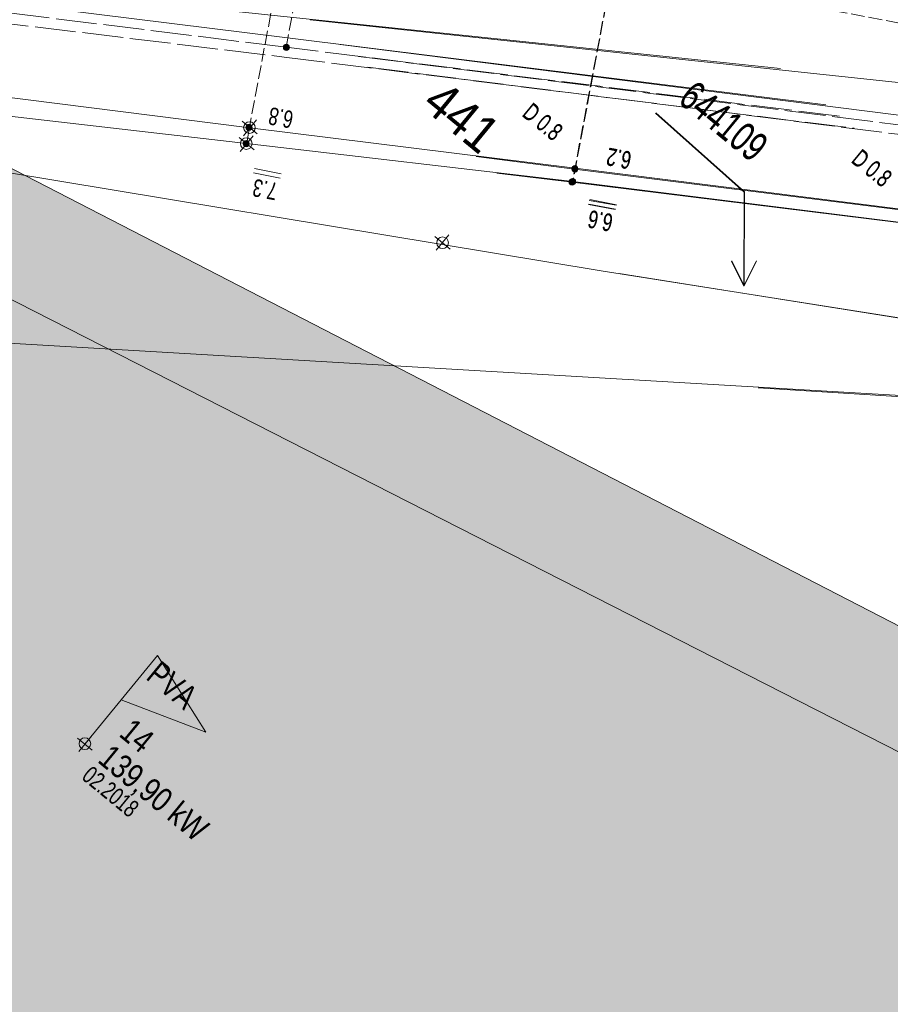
# Model space of a CAD drawing. Header units: metres. Extents: x -740 to 758, y -633 to 854.
# Tile 930 of 1056: x 198 to 225, y 286 to 316. Entities that reach past the tile are written whole.
import ezdxf

# ---------------------------------------------------------------- set-up
doc = ezdxf.new("R2010")
doc.units = ezdxf.units.M
doc.header["$MEASUREMENT"] = 0
doc.linetypes.add('1248_208', pattern=[1.456, 1.248, -0.208])
doc.linetypes.add('416_125', pattern=[0.5408, 0.416, -0.1248])
for name, color, linetype in [('Grundkarte.LOVION', 7, 'Continuous'), ('Grundkarte_Text.LOVION', 7, 'Continuous'), ('Strom.LOVION', 7, 'Continuous'), ('StromBemass.LOVION', 7, 'Continuous'), ('Telko.LOVION', 7, 'Continuous')]:
    doc.layers.add(name, color=color, linetype=linetype)
doc.styles.add('ERSTELLTER_STIL_1', font='arial.ttf')

msp = doc.modelspace()

# ---------------------------------------------------------------- hatches: boundary and pattern name
at = {"layer": 'Grundkarte.LOVION', "linetype": 'Continuous', "lineweight": 18}
msp.add_hatch(color=254, dxfattribs=at).paths.add_polyline_path([(239.112, 296.111), (239.159, 296.234), (227.458, 302.242), (227.132, 301.649), (229.094, 300.629), (231.804, 299.209), (229.559, 294.97), (226.854, 296.331), (224.892, 297.351), (193.27, 313.648), (193.291, 313.739), (192.794, 313.986), (192.52, 313.457), (192.611, 313.436), (192.264, 312.752), (188.256, 314.754), (188.182, 314.599), (185.691, 315.892), (183.657, 311.91), (180.733, 313.398), (172.706, 297.865), (172.551, 297.938), (171.131, 295.228), (230.516, 264.621), (237.113, 277.561)])
at = {"layer": 'StromBemass.LOVION', "linetype": 'Continuous', "lineweight": 13}
for points in [[(206.532, 314.815), (206.539, 314.825), (206.545, 314.835), (206.549, 314.846), (206.552, 314.857), (206.553, 314.869), (206.553, 314.881), (206.552, 314.892), (206.549, 314.904), (206.544, 314.915), (206.539, 314.925), (206.532, 314.934), (206.524, 314.943), (206.515, 314.95), (206.505, 314.957), (206.494, 314.962), (206.483, 314.965), (206.471, 314.967), (206.459, 314.968), (206.448, 314.967), (206.436, 314.965), (206.425, 314.961), (206.414, 314.956), (206.405, 314.95), (206.395, 314.942), (206.387, 314.934), (206.381, 314.924), (206.375, 314.914), (206.371, 314.903), (206.368, 314.892), (206.366, 314.88), (206.366, 314.868), (206.368, 314.857), (206.371, 314.845), (206.375, 314.834), (206.381, 314.824), (206.388, 314.815), (206.396, 314.806), (206.405, 314.799), (206.415, 314.792), (206.426, 314.787), (206.437, 314.784), (206.448, 314.782), (206.46, 314.781), (206.472, 314.782), (206.483, 314.784), (206.495, 314.788), (206.505, 314.793), (206.515, 314.799), (206.524, 314.806)], [(206.502, 314.835), (206.507, 314.842), (206.51, 314.849), (206.513, 314.856), (206.515, 314.864), (206.516, 314.871), (206.516, 314.879), (206.515, 314.887), (206.513, 314.895), (206.51, 314.902), (206.506, 314.909), (206.502, 314.915), (206.496, 314.921), (206.49, 314.926), (206.483, 314.93), (206.476, 314.934), (206.469, 314.936), (206.461, 314.938), (206.453, 314.938), (206.445, 314.938), (206.437, 314.936), (206.43, 314.934), (206.423, 314.93), (206.416, 314.926), (206.41, 314.921), (206.405, 314.915), (206.4, 314.909), (206.396, 314.902), (206.393, 314.894), (206.391, 314.887), (206.39, 314.879), (206.39, 314.871), (206.391, 314.863), (206.393, 314.855), (206.396, 314.848), (206.4, 314.841), (206.405, 314.835), (206.41, 314.829), (206.416, 314.824), (206.423, 314.82), (206.43, 314.816), (206.438, 314.814), (206.446, 314.813), (206.453, 314.812), (206.461, 314.813), (206.469, 314.814), (206.477, 314.817), (206.484, 314.82), (206.49, 314.824), (206.497, 314.829)], [(205.392, 312.369), (205.399, 312.379), (205.405, 312.389), (205.409, 312.4), (205.412, 312.411), (205.413, 312.423), (205.413, 312.435), (205.412, 312.446), (205.409, 312.458), (205.404, 312.469), (205.399, 312.479), (205.392, 312.488), (205.384, 312.497), (205.375, 312.505), (205.365, 312.511), (205.354, 312.516), (205.343, 312.519), (205.331, 312.522), (205.319, 312.522), (205.308, 312.521), (205.296, 312.519), (205.285, 312.516), (205.274, 312.51), (205.264, 312.504), (205.255, 312.497), (205.247, 312.488), (205.241, 312.478), (205.235, 312.468), (205.231, 312.457), (205.228, 312.446), (205.226, 312.434), (205.226, 312.422), (205.228, 312.411), (205.231, 312.399), (205.235, 312.388), (205.241, 312.378), (205.248, 312.369), (205.256, 312.36), (205.265, 312.353), (205.275, 312.346), (205.286, 312.341), (205.297, 312.338), (205.308, 312.336), (205.32, 312.335), (205.332, 312.336), (205.343, 312.338), (205.355, 312.342), (205.365, 312.347), (205.375, 312.353), (205.384, 312.36)], [(205.392, 312.369), (205.399, 312.379), (205.405, 312.389), (205.409, 312.4), (205.412, 312.411), (205.413, 312.423), (205.413, 312.435), (205.412, 312.446), (205.409, 312.458), (205.404, 312.469), (205.399, 312.479), (205.392, 312.488), (205.384, 312.497), (205.375, 312.505), (205.365, 312.511), (205.354, 312.516), (205.343, 312.519), (205.331, 312.522), (205.319, 312.522), (205.308, 312.521), (205.296, 312.519), (205.285, 312.516), (205.274, 312.51), (205.264, 312.504), (205.255, 312.497), (205.247, 312.488), (205.241, 312.478), (205.235, 312.468), (205.231, 312.457), (205.228, 312.446), (205.226, 312.434), (205.226, 312.422), (205.228, 312.411), (205.231, 312.399), (205.235, 312.388), (205.241, 312.378), (205.248, 312.369), (205.256, 312.36), (205.265, 312.353), (205.275, 312.346), (205.286, 312.341), (205.297, 312.338), (205.308, 312.336), (205.32, 312.335), (205.332, 312.336), (205.343, 312.338), (205.355, 312.342), (205.365, 312.347), (205.375, 312.353), (205.384, 312.36)], [(205.303, 311.875), (205.31, 311.885), (205.316, 311.895), (205.32, 311.906), (205.323, 311.917), (205.324, 311.929), (205.324, 311.941), (205.323, 311.952), (205.32, 311.964), (205.315, 311.975), (205.31, 311.985), (205.303, 311.994), (205.295, 312.003), (205.286, 312.01), (205.276, 312.017), (205.265, 312.021), (205.254, 312.025), (205.242, 312.027), (205.231, 312.028), (205.219, 312.027), (205.208, 312.025), (205.196, 312.021), (205.186, 312.016), (205.176, 312.01), (205.167, 312.002), (205.159, 311.994), (205.152, 311.984), (205.146, 311.974), (205.142, 311.963), (205.139, 311.952), (205.138, 311.94), (205.138, 311.928), (205.139, 311.917), (205.142, 311.905), (205.147, 311.895), (205.152, 311.884), (205.159, 311.875), (205.167, 311.866), (205.176, 311.859), (205.186, 311.853), (205.197, 311.848), (205.208, 311.844), (205.22, 311.842), (205.231, 311.841), (205.243, 311.842), (205.255, 311.844), (205.266, 311.848), (205.276, 311.853), (205.286, 311.859), (205.295, 311.867)], [(215.329, 311.102), (215.336, 311.111), (215.341, 311.121), (215.346, 311.132), (215.348, 311.144), (215.35, 311.155), (215.35, 311.167), (215.348, 311.178), (215.345, 311.19), (215.341, 311.201), (215.335, 311.211), (215.329, 311.22), (215.32, 311.229), (215.311, 311.236), (215.302, 311.242), (215.291, 311.247), (215.28, 311.251), (215.268, 311.253), (215.257, 311.254), (215.245, 311.253), (215.234, 311.251), (215.223, 311.247), (215.212, 311.242), (215.202, 311.236), (215.193, 311.228), (215.185, 311.22), (215.178, 311.21), (215.173, 311.2), (215.169, 311.189), (215.166, 311.178), (215.164, 311.166), (215.164, 311.155), (215.166, 311.143), (215.169, 311.132), (215.173, 311.121), (215.179, 311.111), (215.186, 311.101), (215.194, 311.093), (215.203, 311.085), (215.213, 311.079), (215.223, 311.074), (215.234, 311.071), (215.246, 311.068), (215.257, 311.068), (215.269, 311.069), (215.28, 311.071), (215.292, 311.074), (215.302, 311.079), (215.312, 311.086), (215.321, 311.093)], [(215.329, 311.102), (215.336, 311.111), (215.341, 311.121), (215.346, 311.132), (215.348, 311.144), (215.35, 311.155), (215.35, 311.167), (215.348, 311.178), (215.345, 311.19), (215.341, 311.201), (215.335, 311.211), (215.329, 311.22), (215.32, 311.229), (215.311, 311.236), (215.302, 311.242), (215.291, 311.247), (215.28, 311.251), (215.268, 311.253), (215.257, 311.254), (215.245, 311.253), (215.234, 311.251), (215.223, 311.247), (215.212, 311.242), (215.202, 311.236), (215.193, 311.228), (215.185, 311.22), (215.178, 311.21), (215.173, 311.2), (215.169, 311.189), (215.166, 311.178), (215.164, 311.166), (215.164, 311.155), (215.166, 311.143), (215.169, 311.132), (215.173, 311.121), (215.179, 311.111), (215.186, 311.101), (215.194, 311.093), (215.203, 311.085), (215.213, 311.079), (215.223, 311.074), (215.234, 311.071), (215.246, 311.068), (215.257, 311.068), (215.269, 311.069), (215.28, 311.071), (215.292, 311.074), (215.302, 311.079), (215.312, 311.086), (215.321, 311.093)], [(215.328, 311.116), (215.335, 311.126), (215.341, 311.136), (215.345, 311.147), (215.348, 311.158), (215.349, 311.169), (215.349, 311.181), (215.348, 311.192), (215.345, 311.204), (215.341, 311.214), (215.335, 311.225), (215.328, 311.234), (215.32, 311.242), (215.311, 311.25), (215.301, 311.256), (215.291, 311.261), (215.28, 311.264), (215.268, 311.266), (215.257, 311.267), (215.245, 311.266), (215.234, 311.264), (215.223, 311.261), (215.212, 311.256), (215.203, 311.249), (215.194, 311.242), (215.186, 311.233), (215.179, 311.224), (215.174, 311.214), (215.169, 311.203), (215.166, 311.192), (215.165, 311.18), (215.165, 311.169), (215.167, 311.157), (215.17, 311.146), (215.174, 311.135), (215.179, 311.125), (215.186, 311.116), (215.194, 311.107), (215.203, 311.1), (215.213, 311.094), (215.223, 311.089), (215.235, 311.085), (215.246, 311.083), (215.257, 311.083), (215.269, 311.083), (215.28, 311.086), (215.291, 311.089), (215.302, 311.094), (215.312, 311.1), (215.321, 311.108)], [(215.328, 311.116), (215.335, 311.126), (215.341, 311.136), (215.345, 311.147), (215.348, 311.158), (215.349, 311.169), (215.349, 311.181), (215.348, 311.192), (215.345, 311.204), (215.341, 311.214), (215.335, 311.225), (215.328, 311.234), (215.32, 311.242), (215.311, 311.25), (215.301, 311.256), (215.291, 311.261), (215.28, 311.264), (215.268, 311.266), (215.257, 311.267), (215.245, 311.266), (215.234, 311.264), (215.223, 311.261), (215.212, 311.256), (215.203, 311.249), (215.194, 311.242), (215.186, 311.233), (215.179, 311.224), (215.174, 311.214), (215.169, 311.203), (215.166, 311.192), (215.165, 311.18), (215.165, 311.169), (215.167, 311.157), (215.17, 311.146), (215.174, 311.135), (215.179, 311.125), (215.186, 311.116), (215.194, 311.107), (215.203, 311.1), (215.213, 311.094), (215.223, 311.089), (215.235, 311.085), (215.246, 311.083), (215.257, 311.083), (215.269, 311.083), (215.28, 311.086), (215.291, 311.089), (215.302, 311.094), (215.312, 311.1), (215.321, 311.108)], [(215.247, 310.707), (215.254, 310.716), (215.26, 310.727), (215.264, 310.738), (215.267, 310.75), (215.269, 310.761), (215.269, 310.773), (215.267, 310.785), (215.264, 310.797), (215.259, 310.808), (215.254, 310.819), (215.247, 310.828), (215.238, 310.837), (215.229, 310.845), (215.219, 310.851), (215.208, 310.856), (215.197, 310.86), (215.185, 310.862), (215.173, 310.863), (215.161, 310.862), (215.149, 310.86), (215.138, 310.856), (215.127, 310.851), (215.117, 310.844), (215.108, 310.837), (215.099, 310.828), (215.092, 310.818), (215.087, 310.808), (215.082, 310.796), (215.079, 310.785), (215.078, 310.773), (215.078, 310.761), (215.079, 310.749), (215.082, 310.737), (215.087, 310.726), (215.093, 310.716), (215.1, 310.706), (215.108, 310.697), (215.117, 310.69), (215.127, 310.683), (215.138, 310.678), (215.15, 310.675), (215.162, 310.672), (215.174, 310.672), (215.185, 310.672), (215.197, 310.675), (215.209, 310.678), (215.219, 310.684), (215.23, 310.69), (215.239, 310.698)], [(215.26, 310.72), (215.267, 310.73), (215.273, 310.74), (215.277, 310.751), (215.28, 310.763), (215.281, 310.775), (215.281, 310.787), (215.28, 310.799), (215.277, 310.81), (215.272, 310.821), (215.267, 310.831), (215.259, 310.841), (215.251, 310.85), (215.242, 310.857), (215.232, 310.864), (215.221, 310.869), (215.21, 310.872), (215.198, 310.874), (215.186, 310.875), (215.175, 310.874), (215.163, 310.872), (215.152, 310.868), (215.141, 310.863), (215.131, 310.857), (215.122, 310.849), (215.114, 310.841), (215.107, 310.831), (215.101, 310.821), (215.097, 310.809), (215.094, 310.798), (215.092, 310.786), (215.092, 310.774), (215.094, 310.762), (215.097, 310.751), (215.101, 310.74), (215.107, 310.729), (215.114, 310.72), (215.122, 310.711), (215.131, 310.704), (215.141, 310.697), (215.152, 310.692), (215.163, 310.689), (215.175, 310.686), (215.187, 310.686), (215.199, 310.687), (215.211, 310.689), (215.222, 310.693), (215.233, 310.698), (215.243, 310.704), (215.252, 310.712)]]:
    msp.add_hatch(color=7, dxfattribs=at).paths.add_polyline_path(points)

# ---------------------------------------------------------------- linework, layer by layer
at = {"layer": 'Grundkarte.LOVION', "color": 8, "linetype": 'Continuous', "lineweight": 18}
for points in [[(239.14, 299.749), (231.646, 300.524), (229.397, 303.88), (234.77, 303.341), (226.412, 304.179), (184.289, 306.652), (185.395, 318.021), (221.528, 314.224)], [(221.528, 314.224), (185.395, 318.021)], [(207.187, 315.709), (241.056, 312.104), (240.341, 306.123), (239.958, 302.776), (226.377, 304.137), (220.846, 304.483)], [(254.713, 301.204), (241.84, 302.575), (239.958, 302.776), (240.341, 306.123), (241.056, 312.104), (207.187, 315.709)], [(193.27, 313.648), (224.892, 297.351), (226.854, 296.331), (229.559, 294.97), (231.804, 299.209), (229.094, 300.629), (227.132, 301.649), (227.458, 302.242), (239.159, 296.234), (239.112, 296.111), (237.113, 277.561), (230.516, 264.621), (171.131, 295.228)], [(239.43, 299.511), (237.113, 277.561), (230.484, 264.648), (182.366, 289.44), (184.289, 306.652), (226.412, 304.179), (229.397, 303.88), (231.646, 300.524), (239.14, 299.749)], [(220.846, 304.483), (226.377, 304.137), (229.362, 303.838), (231.638, 300.514), (239.436, 299.651), (238.426, 290.035)]]:
    msp.add_lwpolyline(points, dxfattribs=at)
at = {"layer": 'Strom.LOVION', "color": 1, "linetype": 'Continuous', "lineweight": 18}
for points in [[(176.186, 318.347), (177.006, 318.723), (187.691, 317.507), (206.496, 315.163), (222.908, 313.117)], [(208.103, 314.956), (225.864, 312.718), (241.157, 310.622), (242.984, 310.224), (244.131, 309.523), (248.155, 305.705), (250.445, 304.496), (250.902, 304.363)]]:
    msp.add_lwpolyline(points, dxfattribs=at)
at = {"layer": 'Strom.LOVION', "color": 1, "linetype": '1248_208', "lineweight": 18}
for points in [[(223.325, 312.774), (206.45, 314.878), (187.661, 317.208), (178.229, 318.31), (177.064, 318.433), (175.93, 317.938), (175.789, 317.865)], [(175.288, 317.254), (176.089, 317.673), (177.109, 318.127), (206.391, 314.576), (223.775, 312.404)], [(250.842, 304.061), (250.554, 304.137), (247.956, 305.464), (243.917, 309.296), (242.847, 309.959), (241.052, 310.331), (225.788, 312.429), (208.521, 314.613)], [(208.939, 314.27), (225.742, 312.144), (240.948, 310.04), (242.668, 309.676), (243.738, 309.012), (247.807, 305.183), (250.356, 303.896), (250.66, 303.807)]]:
    msp.add_lwpolyline(points, dxfattribs=at)
at = {"layer": 'Strom.LOVION', "color": 194, "linetype": 'Continuous', "lineweight": 18}
for points in [[(205.346, 312.42), (195.59, 313.653), (185.507, 314.456), (175.504, 315.192), (173.637, 315.246)], [(205.245, 311.937), (195.53, 313.056), (185.463, 313.845), (175.473, 314.598), (173.148, 314.651)], [(226.989, 309.763), (225.198, 309.942), (215.264, 311.188), (205.346, 312.42)], [(227.632, 309.235), (225.134, 309.537), (215.2, 310.783), (205.245, 311.937)], [(403.165, 306.112), (385.514, 305.273), (375.662, 304.458), (343.115, 302.857), (335.802, 302.836), (327.181, 303.649), (316.981, 303.228), (309.517, 300.37), (291.988, 292.834), (289.864, 292.641), (286.885, 292.881), (283.57, 293.991), (277.046, 296.929), (270.927, 298.459), (264.208, 301.881), (254.652, 305.454), (251.864, 306.156), (250.789, 306.421), (249.312, 306.72), (244.849, 307.776), (235.091, 308.876), (225.177, 309.916), (215.243, 311.162), (212.249, 311.549)], [(403.357, 305.658), (385.719, 304.835), (375.871, 303.99), (343.308, 302.403), (334.897, 302.423), (327.205, 303.252), (317.152, 302.845), (309.709, 299.916), (292.181, 292.379), (289.871, 292.124), (286.785, 292.399), (283.411, 293.502), (276.928, 296.326), (270.871, 297.966), (264.123, 301.385), (254.519, 304.997), (251.766, 305.644), (250.702, 305.954), (249.227, 306.224), (244.744, 307.189), (234.986, 308.289), (225.126, 309.527), (215.179, 310.757), (212.876, 311.034)]]:
    msp.add_lwpolyline(points, dxfattribs=at)
at = {"layer": 'Strom.LOVION', "color": 9, "linetype": 'Continuous', "lineweight": 18}
for points in [[(205.105, 312.618), (205.571, 312.235)], [(205.105, 312.618), (205.571, 312.235)], [(205.105, 312.618), (205.571, 312.235)], [(205.105, 312.618), (205.571, 312.235)], [(205.105, 312.618), (205.571, 312.235)], [(205.105, 312.618), (205.571, 312.235)], [(205.148, 312.179), (205.544, 312.661)], [(205.148, 312.179), (205.544, 312.661)], [(205.148, 312.179), (205.544, 312.661)], [(205.148, 312.179), (205.544, 312.661)], [(205.148, 312.179), (205.544, 312.661)], [(205.148, 312.179), (205.544, 312.661)], [(205.02, 312.122), (205.47, 311.752)], [(205.02, 312.122), (205.47, 311.752)], [(205.02, 312.122), (205.47, 311.752)], [(205.02, 312.122), (205.47, 311.752)], [(205.02, 312.122), (205.47, 311.752)], [(205.02, 312.122), (205.47, 311.752)], [(205.02, 312.122), (205.47, 311.752)], [(205.02, 312.122), (205.47, 311.752)], [(205.02, 312.122), (205.47, 311.752)], [(205.02, 312.122), (205.47, 311.752)], [(205.02, 312.122), (205.47, 311.752)], [(205.047, 311.696), (205.443, 312.178)], [(205.047, 311.696), (205.443, 312.178)], [(205.047, 311.696), (205.443, 312.178)], [(205.047, 311.696), (205.443, 312.178)], [(205.047, 311.696), (205.443, 312.178)], [(205.047, 311.696), (205.443, 312.178)], [(205.047, 311.696), (205.443, 312.178)], [(205.047, 311.696), (205.443, 312.178)], [(205.047, 311.696), (205.443, 312.178)], [(205.047, 311.696), (205.443, 312.178)], [(205.047, 311.696), (205.443, 312.178)], [(200.087, 293.803), (200.537, 293.433)], [(200.127, 293.393), (200.51, 293.859)]]:
    msp.add_lwpolyline(points, dxfattribs=at)
at = {"layer": 'Strom.LOVION', "color": 49, "linetype": 'Continuous', "lineweight": 18}
msp.add_lwpolyline([(229.379, 291.214), (220.17, 273.555), (181.958, 293.464), (190.978, 310.794)], close=True, dxfattribs=at)
at = {"layer": 'Strom.LOVION', "color": 30, "linetype": 'Continuous', "lineweight": 18}
msp.add_lwpolyline([(200.312, 293.618), (202.531, 296.318), (204.001, 293.979), (201.422, 294.968)], dxfattribs=at)
at = {"layer": 'Strom.LOVION', "color": 9, "linetype": 'Continuous', "lineweight": 18}
for centre, radius in [((205.332, 312.425), 0.178), ((205.332, 312.425), 0.178), ((205.332, 312.425), 0.178), ((205.332, 312.425), 0.178), ((205.332, 312.425), 0.178), ((205.332, 312.425), 0.178), ((205.235, 311.938), 0.177), ((205.235, 311.938), 0.177), ((205.235, 311.938), 0.177), ((205.235, 311.938), 0.177), ((205.235, 311.938), 0.177), ((205.235, 311.938), 0.177), ((205.235, 311.938), 0.177), ((205.235, 311.938), 0.177), ((205.235, 311.938), 0.177), ((205.235, 311.938), 0.177), ((205.235, 311.938), 0.177), ((200.31, 293.63), 0.178)]:
    msp.add_circle(centre, radius, dxfattribs=at)
at = {"layer": 'StromBemass.LOVION', "color": 7, "linetype": '416_125', "lineweight": 13}
for points in [[(201.997, 319.975), (206.576, 319.093), (207.208, 318.977), (226.341, 315.395), (241.482, 312.589), (243.274, 312.247), (244.447, 312.037), (249.026, 311.155), (250.124, 310.952), (251.599, 310.682), (252.052, 310.579), (252.684, 310.463), (255.53, 309.928), (263.33, 308.445), (263.812, 308.344), (265.391, 308.07), (280.596, 305.212), (283.681, 304.642), (287.207, 303.952), (303.3, 300.929)], [(206.584, 319.102), (205.33, 312.433), (205.245, 311.937)], [(207.216, 318.987), (206.45, 314.878)], [(216.405, 317.261), (215.179, 310.757)], [(216.413, 317.27), (215.2, 310.783)]]:
    msp.add_lwpolyline(points, dxfattribs=at)
at = {"layer": 'StromBemass.LOVION', "color": 7, "linetype": 'Continuous', "lineweight": 13}
for points in [[(206.264, 310.884), (205.451, 311.041)], [(206.295, 311.02), (205.482, 311.177)], [(216.487, 309.924), (215.673, 310.081)], [(216.495, 309.934), (215.682, 310.091)], [(216.518, 310.06), (215.691, 310.201)], [(216.526, 310.07), (215.713, 310.227)]]:
    msp.add_lwpolyline(points, dxfattribs=at)
for centre, radius in [((206.46, 314.874), 0.0936), ((206.453, 314.875), 0.063), ((205.32, 312.429), 0.0937), ((205.32, 312.429), 0.0937), ((205.231, 311.935), 0.0933), ((215.257, 311.161), 0.093), ((215.257, 311.161), 0.093), ((215.257, 311.175), 0.0923), ((215.257, 311.175), 0.0923), ((215.173, 310.767), 0.0955), ((215.187, 310.78), 0.0947)]:
    msp.add_circle(centre, radius, dxfattribs=at)
at = {"layer": 'Telko.LOVION', "color": 1, "linetype": 'Continuous', "lineweight": 18}
for points in [[(255.564, 414.929), (265.707, 392.35), (266.01, 391.67), (266.228, 390.953), (275.646, 361.431), (276.05, 360.776), (276.226, 360.039), (287.341, 326.915), (287.741, 325.994), (287.614, 325.183), (278.26, 317.767), (277.739, 317.656), (278.08, 316.892), (286.154, 298.544), (286.082, 297.473), (285.305, 296.953), (283.97, 297), (281.78, 297.939), (268.692, 300.457), (243.67, 303.656), (233.865, 305.091), (233.38, 305.221), (232.891, 305.38), (216.604, 307.97)], [(172.593, 313.976), (172.652, 313.982), (186.557, 313.081), (194.562, 311.617), (216.058, 308.059), (232.163, 305.51)]]:
    msp.add_lwpolyline(points, dxfattribs=at)
at = {"layer": 'Telko.LOVION', "color": 49, "linetype": 'Continuous', "lineweight": 18}
for points in [[(217.721, 312.867), (220.425, 310.457), (220.41, 307.588)], [(217.729, 312.877), (220.433, 310.467), (220.418, 307.598)]]:
    msp.add_lwpolyline(points, dxfattribs=at)
at = {"layer": 'Telko.LOVION', "color": 9, "linetype": 'Continuous', "lineweight": 18}
for points in [[(211.03, 308.69), (211.413, 309.156)], [(211.03, 308.69), (211.413, 309.156)], [(210.99, 309.1), (211.456, 308.717)], [(210.99, 309.1), (211.456, 308.717)]]:
    msp.add_lwpolyline(points, dxfattribs=at)
at = {"layer": 'Telko.LOVION', "color": 7, "linetype": 'Continuous', "lineweight": 13}
for points in [[(220.78, 308.334), (220.41, 307.588), (220.04, 308.35)], [(220.801, 308.36), (220.418, 307.598), (220.048, 308.36)]]:
    msp.add_lwpolyline(points, dxfattribs=at)
at = {"layer": 'Telko.LOVION', "color": 9, "linetype": 'Continuous', "lineweight": 18}
msp.add_circle((211.222, 308.912), 0.177, dxfattribs=at)
msp.add_circle((211.222, 308.912), 0.177, dxfattribs=at)

# ---------------------------------------------------------------- texts
at = {"layer": 'Grundkarte_Text.LOVION', "color": 7, "linetype": 'Continuous', "lineweight": 13, "insert": (210.549, 313.06), "char_height": 1.12432, "attachment_point": 7, "rotation": 320.5838, "style": 'ERSTELLTER_STIL_1'}
msp.add_mtext('{\\A1;\\W0.89450x;441}', dxfattribs=at)
at = {"layer": 'Strom.LOVION', "color": 1, "linetype": 'Continuous', "lineweight": 18, "char_height": 0.53355, "attachment_point": 7, "rotation": 320.5841, "style": 'ERSTELLTER_STIL_1'}
for s, insert in [('{\\A1;\\W0.71557x;D 0.8}', (213.609, 312.792)), ('{\\A1;\\W0.71557x;D 0.8}', (213.617, 312.802)), ('{\\A1;\\W0.71557x;D 0.8}', (223.648, 311.379)), ('{\\A1;\\W0.71557x;D 0.8}', (223.656, 311.389)), ('{\\A1;\\W0.71559x;02.2018}', (200.177, 292.568))]:
    msp.add_mtext(s, dxfattribs=dict(at, insert=insert))
at = {"layer": 'Strom.LOVION', "color": 7, "linetype": 'Continuous', "lineweight": 13, "attachment_point": 7, "style": 'ERSTELLTER_STIL_1'}
for s, insert, char_height, rotation in [('{\\A1;\\W0.50000x; }', (206.051, 312.456), 0.42684, 320.5813), ('{\\A1;\\W0.50000x; }', (205.95, 311.973), 0.42681, 320.5868), ('{\\A1;\\W0.79999x;14}', (201.319, 293.882), 0.73223, 320.5839), ('{\\A1;\\W0.79999x;139,90 kW}', (200.58, 292.983), 0.73223, 320.5839)]:
    msp.add_mtext(s, dxfattribs=dict(at, insert=insert, char_height=char_height, rotation=rotation))
at = {"layer": 'Strom.LOVION', "color": 30, "linetype": 'Continuous', "lineweight": 18, "insert": (202.141, 295.619), "char_height": 0.74702, "attachment_point": 7, "rotation": 320.5817, "style": 'ERSTELLTER_STIL_1'}
msp.add_mtext('{\\A1;\\W0.74257x;PVA}', dxfattribs=at)
at = {"layer": 'StromBemass.LOVION', "color": 7, "linetype": 'Continuous', "lineweight": 13, "attachment_point": 7, "style": 'ERSTELLTER_STIL_1'}
for s, insert, char_height, rotation in [('{\\A1;\\W0.71562x;6.8}', (206.704, 312.925), 0.53354, 169.2467), ('{\\A1;\\W0.71555x;6.2}', (217.011, 311.678), 0.53354, 169.2467), ('{\\A1;\\W0.71562x;6.2}', (217.02, 311.687), 0.53354, 169.2467), ('{\\A1;\\W0.71560x;7.3}', (206.221, 310.736), 0.53355, 169.2412), ('{\\A1;\\W0.71555x;6.6}', (216.446, 309.775), 0.53354, 169.2467), ('{\\A1;\\W0.71562x;6.6}', (216.454, 309.784), 0.53354, 169.2467)]:
    msp.add_mtext(s, dxfattribs=dict(at, insert=insert, char_height=char_height, rotation=rotation))
at = {"layer": 'Telko.LOVION', "color": 220, "linetype": 'Continuous', "lineweight": 18, "char_height": 0.88922, "attachment_point": 7, "rotation": 320.5841, "style": 'ERSTELLTER_STIL_1'}
for s, insert in [('{\\A1;\\W0.71563x;644109}', (218.358, 313.206)), ('{\\A1;\\W0.71562x;644109}', (218.366, 313.216))]:
    msp.add_mtext(s, dxfattribs=dict(at, insert=insert))

doc.saveas('drawing.dxf')
